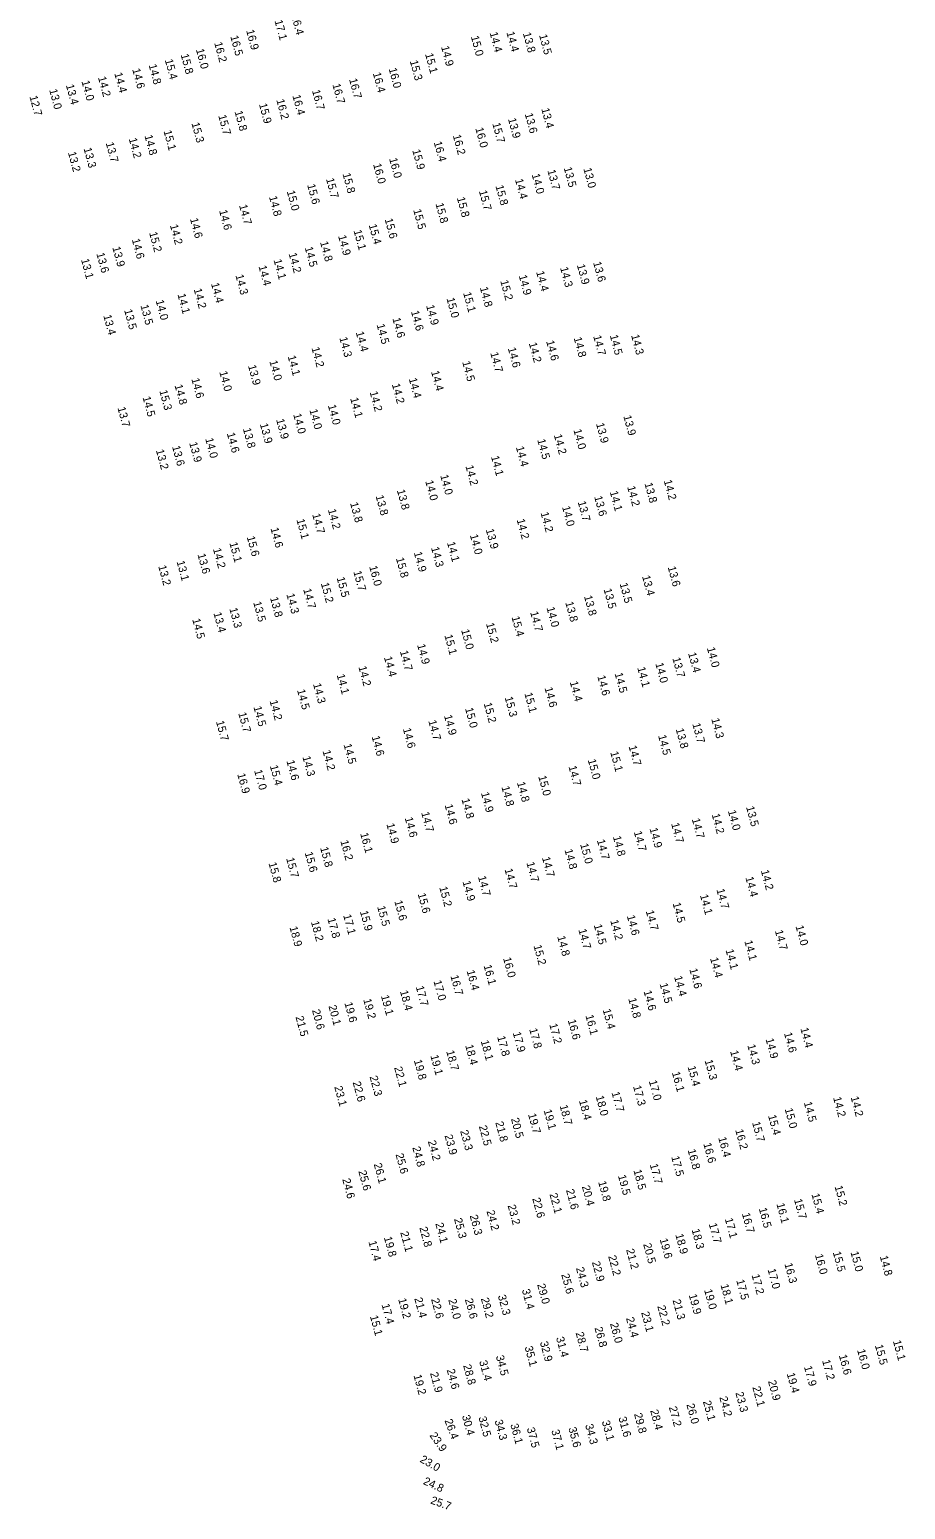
# Model space of a CAD drawing. Extents: x 1023796 to 1112670, y 656573 to 837340.
# Drawn here: x 1052519 to 1053066, y 747527 to 748451 of the extents above; entities that cross this region are included whole.
import ezdxf

# ---------------------------------------------------------------- set-up
doc = ezdxf.new("R2010")
doc.units = 0
doc.layers.add('V-TOPO-SOUN', color=7, linetype='Continuous')

msp = doc.modelspace()

# ---------------------------------------------------------------- texts
at = {"layer": 'V-TOPO-SOUN'}
for s, rotation, p in [('17.1 ', 285, (1052672.29, 748456.68)), ('16.4 ', 285, (1052682.71, 748460.04)), ('16.9 ', 285, (1052654.55, 748450.61)), ('14.4 ', 285, (1052806.67, 748449.14)), ('14.4 ', 285, (1052817.15, 748449.41)), ('13.8 ', 285, (1052827.46, 748448.89)), ('13.5 ', 285, (1052837.57, 748447.7)), ('16.0 ', 285, (1052623.19, 748438.73)), ('16.2 ', 285, (1052634.62, 748442.84)), ('16.5 ', 285, (1052644.66, 748446.93)), ('14.9 ', 285, (1052776.34, 748440.45)), ('15.0 ', 285, (1052794.97, 748446.77)), ('14.8 ', 285, (1052593.64, 748429.03)), ('15.4 ', 285, (1052603.75, 748432.18)), ('15.8 ', 285, (1052613.67, 748435.49)), ('15.3 ', 285, (1052756.82, 748431.47)), ('15.1 ', 285, (1052766.35, 748435.89)), ('14.2 ', 285, (1052562, 748421.32)), ('14.4 ', 285, (1052572.19, 748423.81)), ('14.6 ', 285, (1052583.4, 748426.35)), ('16.7 ', 285, (1052718.87, 748420.13)), ('16.4 ', 285, (1052733.69, 748423.93)), ('16.0 ', 285, (1052743.61, 748426.71)), ('13.0 ', 285, (1052531.52, 748413.5)), ('13.4 ', 285, (1052541.96, 748416.44)), ('14.0 ', 285, (1052551.68, 748418.82)), ('16.7 ', 285, (1052695.7, 748413.08)), ('16.7 ', 285, (1052708.42, 748416.9)), ('12.7 ', 285, (1052519.17, 748409.37)), ('15.9 ', 285, (1052662.57, 748404.58)), ('16.2 ', 285, (1052673.41, 748407.2)), ('16.4 ', 285, (1052683.46, 748409.89)), ('13.4 ', 285, (1052838.95, 748401.65)), ('15.3 ', 285, (1052620.39, 748392.62)), ('15.7 ', 285, (1052637.14, 748397.41)), ('15.8 ', 285, (1052647.32, 748399.94)), ('15.7 ', 285, (1052808.35, 748392.48)), ('13.9 ', 285, (1052818.15, 748395.39)), ('13.6 ', 285, (1052828.62, 748398.47)), ('14.2 ', 285, (1052581.22, 748382.96)), ('14.8 ', 285, (1052591.05, 748384.84)), ('15.1 ', 285, (1052602.95, 748387.76)), ('16.2 ', 285, (1052783.67, 748384.99)), ('16.0 ', 285, (1052797.74, 748389.49)), ('13.2 ', 285, (1052543.23, 748374.36)), ('13.3 ', 285, (1052552.99, 748376.88)), ('13.7 ', 285, (1052566.84, 748380.27)), ('15.9 ', 285, (1052758.36, 748375.77)), ('16.4 ', 285, (1052771.75, 748380.78)), ('16.0 ', 285, (1052733.89, 748366.97)), ('16.0 ', 285, (1052743.9, 748370.5)), ('13.5 ', 285, (1052852.97, 748364.78)), ('13.0 ', 285, (1052865.26, 748364.28)), ('15.7 ', 285, (1052704.46, 748357.89)), ('15.8 ', 285, (1052714.79, 748361.02)), ('14.4 ', 285, (1052822.54, 748357.45)), ('14.0 ', 285, (1052832.96, 748360.63)), ('13.7 ', 285, (1052842.75, 748363.14)), ('14.8 ', 285, (1052668.84, 748346.69)), ('15.0 ', 285, (1052679.92, 748350.11)), ('15.6 ', 285, (1052692.69, 748354.14)), ('15.8 ', 285, (1052786.2, 748346.04)), ('15.7 ', 285, (1052799.98, 748350.26)), ('15.8 ', 285, (1052810.33, 748353.48)), ('14.6 ', 285, (1052637.67, 748338.04)), ('14.7 ', 285, (1052650.14, 748341.34)), ('15.5 ', 285, (1052758.96, 748338.46)), ('15.8 ', 285, (1052772.85, 748342.34)), ('14.2 ', 285, (1052606.94, 748328.91)), ('14.6 ', 285, (1052619.47, 748332.93)), ('15.4 ', 285, (1052731.12, 748329.13)), ('15.6 ', 285, (1052741.11, 748332.69)), ('14.6 ', 285, (1052583.12, 748320.02)), ('15.2 ', 285, (1052593.95, 748324.24)), ('14.8 ', 285, (1052700.72, 748318.37)), ('14.9 ', 285, (1052712.03, 748322.21)), ('15.1 ', 285, (1052721.67, 748325.53)), ('13.6 ', 285, (1052560.98, 748311.26)), ('13.9 ', 285, (1052570.96, 748315.08)), ('14.2 ', 285, (1052681.12, 748311.2)), ('14.5 ', 285, (1052691.15, 748314.99)), ('13.1 ', 285, (1052551.39, 748307.51)), ('14.4 ', 285, (1052662.27, 748303.28)), ('14.1 ', 285, (1052671.7, 748307.2)), ('14.4 ', 285, (1052835.73, 748299.78)), ('14.3 ', 285, (1052850.7, 748302.34)), ('13.9 ', 285, (1052861.18, 748304.05)), ('13.6 ', 285, (1052871.33, 748305.65)), ('14.4 ', 285, (1052632.6, 748292.48)), ('14.3 ', 285, (1052647.86, 748297.63)), ('15.2 ', 285, (1052813.34, 748294.11)), ('14.9 ', 285, (1052824.88, 748297.39)), ('14.0 ', 285, (1052598.06, 748281.77)), ('14.1 ', 285, (1052611.66, 748285.68)), ('14.2 ', 285, (1052621.79, 748288.94)), ('15.0 ', 285, (1052779.71, 748283.17)), ('15.1 ', 285, (1052790.13, 748286.62)), ('14.8 ', 285, (1052800.58, 748289.91)), ('13.4 ', 285, (1052565.32, 748272.47)), ('13.5 ', 285, (1052578.32, 748275.9)), ('13.5 ', 285, (1052588.51, 748278.79)), ('14.6 ', 285, (1052757.54, 748275.05)), ('14.9 ', 285, (1052767.01, 748278.65)), ('14.5 ', 285, (1052736.05, 748266.77)), ('14.6 ', 285, (1052745.93, 748270.68)), ('14.3 ', 285, (1052712.77, 748258.59)), ('14.4 ', 285, (1052723.03, 748262.04)), ('14.2 ', 285, (1052831.15, 748255.19)), ('14.6 ', 285, (1052841.99, 748256.43)), ('14.8 ', 285, (1052859.2, 748258.52)), ('14.7 ', 285, (1052871.38, 748259.64)), ('14.5 ', 285, (1052881.78, 748260.01)), ('14.3 ', 285, (1052895.08, 748260.12)), ('14.0 ', 285, (1052669.06, 748243.98)), ('14.1 ', 285, (1052680.51, 748247.02)), ('14.2 ', 285, (1052695.38, 748252.27)), ('14.7 ', 285, (1052807.08, 748249.11)), ('14.6 ', 285, (1052818.05, 748252.08)), ('14.0 ', 285, (1052637.79, 748237.25)), ('13.9 ', 285, (1052655.74, 748241.15)), ('14.4 ', 285, (1052770.07, 748237.51)), ('14.5 ', 285, (1052789.56, 748243.49)), ('15.3 ', 285, (1052600.31, 748225.47)), ('14.8 ', 285, (1052609.83, 748228.9)), ('14.6 ', 285, (1052620.33, 748232.89)), ('14.2 ', 285, (1052745.6, 748229.5)), ('14.4 ', 285, (1052756.17, 748233)), ('14.5 ', 285, (1052589.85, 748221.45)), ('14.0 ', 285, (1052705.63, 748216.34)), ('14.1 ', 285, (1052719.55, 748220.72)), ('14.2 ', 285, (1052731.73, 748224.66)), ('13.7 ', 285, (1052574.16, 748214.88)), ('13.9 ', 285, (1052673.3, 748207.45)), ('14.0 ', 285, (1052683.95, 748210.74)), ('14.0 ', 285, (1052694.08, 748213.53)), ('13.9 ', 285, (1052890.21, 748209.67)), ('14.6 ', 285, (1052642.49, 748198.85)), ('13.8 ', 285, (1052652.52, 748201.75)), ('13.9 ', 285, (1052663.13, 748204.68)), ('14.2 ', 285, (1052846.81, 748197.81)), ('14.0 ', 285, (1052859.02, 748201.03)), ('13.9 ', 285, (1052873.17, 748204.91)), ('13.6 ', 285, (1052608.27, 748190.66)), ('13.9 ', 285, (1052618.98, 748192.93)), ('14.0 ', 285, (1052629, 748195.52)), ('14.4 ', 285, (1052823.09, 748190.28)), ('14.5 ', 285, (1052836.44, 748194.84)), ('13.2 ', 285, (1052598.18, 748188.35)), ('14.1 ', 285, (1052807.53, 748184.38)), ('14.0 ', 285, (1052775.8, 748172.58)), ('14.2 ', 285, (1052791.55, 748178.44)), ('13.8 ', 285, (1052748.74, 748163.29)), ('14.0 ', 285, (1052766.45, 748169.02)), ('14.1 ', 285, (1052881.75, 748162.36)), ('14.2 ', 285, (1052892.62, 748165.46)), ('13.8 ', 285, (1052903.43, 748167.55)), ('14.2 ', 285, (1052915.46, 748169.34)), ('13.8 ', 285, (1052719.48, 748155.3)), ('13.8 ', 285, (1052735.46, 748159.73)), ('14.0 ', 285, (1052851.92, 748152.97)), ('13.7 ', 285, (1052861.71, 748156.06)), ('13.6 ', 285, (1052872.01, 748159.26)), ('15.1 ', 285, (1052685.99, 748144.93)), ('14.7 ', 285, (1052695.82, 748148.26)), ('14.2 ', 285, (1052705.64, 748151.14)), ('14.2 ', 285, (1052823.57, 748144.92)), ('14.2 ', 285, (1052838.51, 748149.21)), ('15.6 ', 285, (1052654.94, 748134.16)), ('14.6 ', 285, (1052669.76, 748139.51)), ('14.0 ', 285, (1052794.35, 748135.3)), ('13.9 ', 285, (1052804.27, 748138.77)), ('14.2 ', 285, (1052633.83, 748126.67)), ('15.1 ', 285, (1052644.08, 748130.4)), ('14.9 ', 285, (1052759.33, 748124.41)), ('14.3 ', 285, (1052770.08, 748127.45)), ('14.1 ', 285, (1052780.04, 748130.65)), ('13.2 ', 285, (1052599.63, 748115.92)), ('13.1 ', 285, (1052611.1, 748118.8)), ('13.6 ', 285, (1052624.13, 748123.25)), ('16.0 ', 285, (1052731.44, 748115.66)), ('15.8 ', 285, (1052748.14, 748120.81)), ('13.6 ', 285, (1052917.95, 748115.3)), ('15.5 ', 285, (1052711.1, 748108.63)), ('15.7 ', 285, (1052721.54, 748112.5)), ('13.4 ', 285, (1052901.91, 748109.59)), ('13.8 ', 285, (1052669.49, 748096.12)), ('14.3 ', 285, (1052679.7, 748098.32)), ('14.7 ', 285, (1052690.22, 748101.43)), ('15.2 ', 285, (1052701.22, 748105.12)), ('13.8 ', 285, (1052865.65, 748097.07)), ('13.5 ', 285, (1052877.9, 748101.44)), ('13.5 ', 285, (1052887.9, 748104.95)), ('13.3 ', 285, (1052644.05, 748089.41)), ('13.5 ', 285, (1052658.98, 748093.27)), ('14.7 ', 285, (1052832, 748087.13)), ('14.0 ', 285, (1052842.22, 748089.93)), ('13.8 ', 285, (1052853.93, 748093.23)), ('14.5 ', 285, (1052620.88, 748082.65)), ('13.4 ', 285, (1052634.12, 748086.59)), ('15.2 ', 285, (1052804.42, 748080.04)), ('15.4 ', 285, (1052820.36, 748084.12)), ('15.1 ', 285, (1052778.43, 748072.66)), ('15.0 ', 285, (1052788.89, 748075.96)), ('14.4 ', 285, (1052740.66, 748058.96)), ('14.7 ', 285, (1052750.63, 748062.67)), ('14.9 ', 285, (1052761.38, 748066.74)), ('13.4 ', 285, (1052930.66, 748061.52)), ('14.0 ', 285, (1052942.42, 748064.76)), ('14.2 ', 285, (1052724.7, 748052.98)), ('14.1 ', 285, (1052898.92, 748052.44)), ('14.0 ', 285, (1052910.21, 748055.06)), ('13.7 ', 285, (1052920.85, 748058.41)), ('14.3 ', 285, (1052696.34, 748042.24)), ('14.1 ', 285, (1052711.12, 748047.94)), ('14.4 ', 285, (1052856.76, 748043.5)), ('14.6 ', 285, (1052873.97, 748047.12)), ('14.5 ', 285, (1052884.77, 748048.85)), ('14.2 ', 285, (1052669.22, 748031.7)), ('14.5 ', 285, (1052686.36, 748038.45)), ('15.3 ', 285, (1052816.08, 748033.87)), ('15.1 ', 285, (1052828.38, 748036.39)), ('14.6 ', 285, (1052840.99, 748039.78)), ('15.7 ', 285, (1052649.63, 748024.08)), ('14.5 ', 285, (1052659.13, 748027.91)), ('14.9 ', 285, (1052778.18, 748022.45)), ('15.0 ', 285, (1052791.32, 748026.98)), ('15.2 ', 285, (1052802.96, 748030.13)), ('15.7 ', 285, (1052635.73, 748018.85)), ('14.6 ', 285, (1052752.48, 748014.27)), ('14.7 ', 285, (1052768.37, 748019.19)), ('13.8 ', 285, (1052922.94, 748014.09)), ('13.7 ', 285, (1052933.31, 748017.36)), ('14.3 ', 285, (1052945.17, 748020.42)), ('14.5 ', 285, (1052715.42, 748004.44)), ('14.6 ', 285, (1052732.99, 748009.4)), ('14.5 ', 285, (1052911.95, 748009.99)), ('14.6 ', 285, (1052679.73, 747994.2)), ('14.3 ', 285, (1052689.72, 747996.74)), ('14.2 ', 285, (1052702.3, 748000.43)), ('15.0 ', 285, (1052868, 747994.83)), ('15.1 ', 285, (1052882.05, 747999.61)), ('14.7 ', 285, (1052893.51, 748003.33)), ('16.9 ', 285, (1052649, 747985.97)), ('17.0 ', 285, (1052659.54, 747988.21)), ('15.4 ', 285, (1052669.36, 747991.07)), ('14.7 ', 285, (1052855.94, 747990.72)), ('14.8 ', 285, (1052814.05, 747977.97)), ('14.8 ', 285, (1052823.75, 747980.68)), ('15.0 ', 285, (1052837.06, 747984.53)), ('14.6 ', 285, (1052778.57, 747966.62)), ('14.8 ', 285, (1052789.12, 747970.25)), ('14.9 ', 285, (1052801.27, 747974.19)), ('14.6 ', 285, (1052753.63, 747958.56)), ('14.7 ', 285, (1052763.94, 747961.88)), ('14.7 ', 285, (1052933.01, 747957.84)), ('14.2 ', 285, (1052945.41, 747960.79)), ('14.0 ', 285, (1052955.55, 747962.95)), ('13.5 ', 285, (1052966.9, 747965.4)), ('16.1 ', 285, (1052725.81, 747948.82)), ('14.9 ', 285, (1052742.18, 747954.73)), ('14.7 ', 285, (1052896.77, 747949.85)), ('14.9 ', 285, (1052906.57, 747951.96)), ('14.7 ', 285, (1052920.09, 747955.02)), ('15.8 ', 285, (1052700.77, 747939.97)), ('16.2 ', 285, (1052713.42, 747944.16)), ('15.0 ', 285, (1052863.23, 747942.11)), ('14.7 ', 285, (1052873.69, 747944.63)), ('14.8 ', 285, (1052883.7, 747946.83)), ('15.8 ', 285, (1052668.54, 747930.35)), ('15.7 ', 285, (1052679.55, 747933.31)), ('15.6 ', 285, (1052691.17, 747936.83)), ('14.7 ', 285, (1052829.66, 747930.59)), ('14.7 ', 285, (1052839.38, 747933.79)), ('14.8 ', 285, (1052853.48, 747938.62)), ('14.7 ', 285, (1052799.39, 747921.84)), ('14.7 ', 285, (1052816, 747926.45)), ('14.4 ', 285, (1052966.46, 747921.38)), ('14.2 ', 285, (1052976.13, 747925.63)), ('15.6 ', 285, (1052761.73, 747911.1)), ('15.2 ', 285, (1052775.21, 747915.22)), ('14.9 ', 285, (1052789.74, 747918.78)), ('14.7 ', 285, (1052948.37, 747913.84)), ('15.5 ', 285, (1052736.42, 747903.12)), ('15.6 ', 285, (1052747.15, 747906.55)), ('14.5 ', 285, (1052921.01, 747905.2)), ('14.1 ', 285, (1052938.09, 747910.29)), ('18.2 ', 285, (1052695.04, 747893.65)), ('17.8 ', 285, (1052705.34, 747895.6)), ('17.1 ', 285, (1052715.18, 747897.79)), ('15.9 ', 285, (1052725.65, 747900.12)), ('14.2 ', 285, (1052882.06, 747894.42)), ('14.6 ', 285, (1052892.41, 747897.33)), ('14.7 ', 285, (1052904.23, 747900.37)), ('18.9 ', 285, (1052681.64, 747890.31)), ('14.8 ', 285, (1052848.92, 747884.41)), ('14.7 ', 285, (1052862.14, 747888.77)), ('14.5 ', 285, (1052871.77, 747891.63)), ('14.7 ', 285, (1052984.91, 747888.06)), ('14.0 ', 285, (1052997.8, 747890.96)), ('15.2 ', 285, (1052834.09, 747878.75)), ('14.1 ', 285, (1052954.09, 747876.05)), ('14.1 ', 285, (1052965.82, 747881.61)), ('16.1 ', 285, (1052802.91, 747866.33)), ('16.0 ', 285, (1052815.07, 747870.97)), ('14.4 ', 285, (1052944.4, 747870.9)), ('17.0 ', 285, (1052771.61, 747856.6)), ('16.7 ', 285, (1052782.18, 747859.9)), ('16.4 ', 285, (1052792.31, 747863)), ('14.4 ', 285, (1052921.94, 747859.32)), ('14.6 ', 285, (1052931.45, 747864.09)), ('19.1 ', 285, (1052738.78, 747847.38)), ('18.4 ', 285, (1052750.66, 747850.32)), ('17.7 ', 285, (1052760.54, 747853.11)), ('14.6 ', 285, (1052902.87, 747850.3)), ('14.5 ', 285, (1052912.9, 747854.91)), ('20.6 ', 285, (1052695.71, 747838.45)), ('20.1 ', 285, (1052705.98, 747841.07)), ('19.6 ', 285, (1052715.95, 747842.94)), ('19.2 ', 285, (1052727.71, 747845.13)), ('15.4 ', 285, (1052877.32, 747838.74)), ('14.8 ', 285, (1052893.29, 747845.62)), ('21.5 ', 285, (1052685.42, 747834.24)), ('17.2 ', 285, (1052843.94, 747829.61)), ('16.6 ', 285, (1052855.5, 747832.18)), ('16.1 ', 285, (1052866.54, 747835.09)), ('18.1 ', 285, (1052801.12, 747819.17)), ('17.8 ', 285, (1052811.37, 747821.85)), ('17.9 ', 285, (1052821.13, 747824.36)), ('17.8 ', 285, (1052831.4, 747826.64)), ('14.9 ', 285, (1052979.09, 747820.4)), ('14.6 ', 285, (1052990.59, 747824.09)), ('14.4 ', 285, (1053000.81, 747827.07)), ('19.1 ', 285, (1052769.67, 747810.03)), ('18.7 ', 285, (1052779.56, 747812.82)), ('18.4 ', 285, (1052791.41, 747816.43)), ('14.4 ', 285, (1052956.94, 747812.77)), ('14.3 ', 285, (1052967.68, 747816.59)), ('22.1 ', 285, (1052747, 747802.68)), ('19.8 ', 285, (1052759.34, 747807.07)), ('15.4 ', 285, (1052930.35, 747803.11)), ('15.3 ', 285, (1052940.99, 747807.04)), ('23.1 ', 285, (1052709.63, 747790.54)), ('22.6 ', 285, (1052721.12, 747793.38)), ('22.3 ', 285, (1052731.67, 747796.9)), ('17.3 ', 285, (1052896.29, 747790.88)), ('17.0 ', 285, (1052906.14, 747794.18)), ('16.1 ', 285, (1052920.54, 747799.55)), ('18.4 ', 285, (1052862.47, 747781.97)), ('18.0 ', 285, (1052872.96, 747784.57)), ('17.7 ', 285, (1052882.85, 747787.01)), ('14.2 ', 285, (1053021.29, 747783.8)), ('14.2 ', 285, (1053032.24, 747784.09)), ('19.7 ', 285, (1052830.68, 747773.43)), ('19.1 ', 285, (1052840.43, 747775.94)), ('18.7 ', 285, (1052850.41, 747778.75)), ('15.4 ', 285, (1052980.63, 747772.58)), ('15.0 ', 285, (1052991.03, 747776.73)), ('14.5 ', 285, (1053002.98, 747780.78)), ('23.3 ', 285, (1052788.27, 747762.98)), ('22.5 ', 285, (1052799.95, 747765.93)), ('21.8 ', 285, (1052810.21, 747768.36)), ('20.5 ', 285, (1052820, 747770.63)), ('16.2 ', 285, (1052960.13, 747763.6)), ('15.7 ', 285, (1052970.66, 747768.3)), ('24.2 ', 285, (1052768.09, 747756.55)), ('23.9 ', 285, (1052778.5, 747760.2)), ('16.6 ', 285, (1052940.19, 747755.04)), ('16.4 ', 285, (1052949.51, 747758.77)), ('25.6 ', 285, (1052747.88, 747748.38)), ('24.8 ', 285, (1052758.37, 747752.72)), ('17.5 ', 285, (1052920.14, 747746.83)), ('16.8 ', 285, (1052930.38, 747751.1)), ('25.6 ', 285, (1052724.67, 747737.83)), ('26.1 ', 285, (1052734.26, 747742.31)), ('18.5 ', 285, (1052896.53, 747738.38)), ('17.7 ', 285, (1052906.73, 747742.01)), ('24.6 ', 285, (1052714.62, 747732.81)), ('21.6 ', 285, (1052854.4, 747726.06)), ('20.4 ', 285, (1052864.29, 747728.36)), ('19.8 ', 285, (1052874.49, 747731.17)), ('19.5 ', 285, (1052886.85, 747735.06)), ('15.2 ', 285, (1053022.18, 747728.32)), ('22.6 ', 285, (1052833.32, 747720.75)), ('22.1 ', 285, (1052844.06, 747723.56)), ('16.1 ', 285, (1052985.87, 747717.43)), ('15.7 ', 285, (1052996.86, 747720.09)), ('15.4 ', 285, (1053007.75, 747723.46)), ('25.3 ', 285, (1052784.42, 747708)), ('26.3 ', 285, (1052794.22, 747710.07)), ('24.2 ', 285, (1052804.73, 747712.92)), ('23.2 ', 285, (1052817.93, 747716.42)), ('17.1 ', 285, (1052953.63, 747708.05)), ('16.7 ', 285, (1052964.29, 747711.32)), ('16.5 ', 285, (1052974.84, 747714.53)), ('21.1 ', 285, (1052750.84, 747699.65)), ('22.8 ', 285, (1052762.77, 747702.59)), ('24.1 ', 285, (1052772.75, 747705.11)), ('18.3 ', 285, (1052932.89, 747701.31)), ('17.7 ', 285, (1052943.6, 747704.9)), ('17.4 ', 285, (1052730.95, 747693.85)), ('19.8 ', 285, (1052740.6, 747696.48)), ('21.2 ', 285, (1052891.94, 747688.81)), ('20.5 ', 285, (1052902.61, 747692.3)), ('19.6 ', 285, (1052912.93, 747695.34)), ('18.9 ', 285, (1052922.69, 747698.23)), ('22.9 ', 285, (1052870.58, 747681.05)), ('22.2 ', 285, (1052880.73, 747684.71)), ('16.3 ', 285, (1052990.85, 747679.98)), ('16.0 ', 285, (1053009.93, 747685.54)), ('15.5 ', 285, (1053021.08, 747687.17)), ('15.0 ', 285, (1053032.14, 747687.26)), ('14.8 ', 285, (1053050.43, 747684.6)), ('25.6 ', 285, (1052851.41, 747673.35)), ('24.3 ', 285, (1052860.61, 747677.33)), ('17.2 ', 285, (1052970.33, 747672.98)), ('17.0 ', 285, (1052980.35, 747676.45)), ('31.4 ', 285, (1052826.82, 747663.69)), ('29.0 ', 285, (1052836.39, 747667.02)), ('19.0 ', 285, (1052940.69, 747663.63)), ('18.1 ', 285, (1052950.93, 747666.79)), ('17.5 ', 285, (1052960.76, 747669.65)), ('17.4 ', 285, (1052739.17, 747654.48)), ('19.2 ', 285, (1052749.55, 747657.92)), ('21.4 ', 285, (1052759.6, 747658.38)), ('22.6 ', 285, (1052770.09, 747657.89)), ('24.0 ', 285, (1052780.84, 747657.52)), ('26.6 ', 285, (1052791.2, 747657.78)), ('29.2 ', 285, (1052801.2, 747658.27)), ('32.3 ', 285, (1052811.82, 747660.04)), ('22.2 ', 285, (1052911.44, 747653.48)), ('21.3 ', 285, (1052920.99, 747657.24)), ('19.9 ', 285, (1052931.07, 747660.57)), ('15.1 ', 285, (1052731.91, 747647.25)), ('26.0 ', 285, (1052881.88, 747642.59)), ('24.4 ', 285, (1052891.86, 747646.08)), ('23.1 ', 285, (1052901.35, 747649.59)), ('31.4 ', 285, (1052848.17, 747633.79)), ('28.7 ', 285, (1052860.41, 747636.86)), ('26.8 ', 285, (1052872.19, 747640)), ('35.1 ', 285, (1052828.54, 747628)), ('32.9 ', 285, (1052838.08, 747631)), ('16.0 ', 285, (1053036.27, 747626.14)), ('15.5 ', 285, (1053047.39, 747629.01)), ('15.1 ', 285, (1053058.65, 747631.72)), ('28.8 ', 285, (1052790.13, 747616.52)), ('31.4 ', 285, (1052800.13, 747619.09)), ('34.5 ', 285, (1052810.56, 747622.27)), ('17.9 ', 285, (1053003.08, 747615.66)), ('17.2 ', 285, (1053014.4, 747619.55)), ('16.6 ', 285, (1053024.85, 747622.76)), ('19.2 ', 285, (1052759.11, 747610.24)), ('21.9 ', 285, (1052769.43, 747611.71)), ('24.6 ', 285, (1052779.86, 747613.77)), ('20.9 ', 285, (1052980.59, 747606.71)), ('19.4 ', 285, (1052992.29, 747611.39)), ('24.2 ', 285, (1052950.21, 747596.59)), ('23.3 ', 285, (1052960.22, 747599.42)), ('22.1 ', 285, (1052970.83, 747602.89)), ('28.4 ', 285, (1052906.99, 747588.37)), ('27.2 ', 285, (1052918.66, 747590.37)), ('26.0 ', 285, (1052929.61, 747592.1)), ('25.1 ', 285, (1052939.94, 747593.97)), ('26.4 ', 290, (1052778.46, 747582.13)), ('30.4 ', 285, (1052789.4, 747584.96)), ('32.5 ', 285, (1052799.66, 747584.04)), ('34.3 ', 285, (1052809.78, 747581.98)), ('36.1 ', 285, (1052819.6, 747579.55)), ('34.3 ', 285, (1052866.33, 747579.3)), ('33.1 ', 285, (1052876.75, 747581.52)), ('31.6 ', 285, (1052887.15, 747583.87)), ('29.8 ', 285, (1052896.89, 747586.18)), ('23.9 ', 305, (1052768.95, 747572.76)), ('37.5 ', 285, (1052829.86, 747577.2)), ('37.1 ', 285, (1052845.21, 747575.84)), ('35.6 ', 285, (1052855.86, 747577.38)), ('23.0 ', 330, (1052762.76, 747556.5)), ('24.8 ', 335, (1052764.81, 747542.58)), ('25.7 ', 340, (1052769.42, 747530.38))]:
    msp.add_text(s, height=5, rotation=rotation, dxfattribs=at).set_placement(p)

doc.saveas('drawing.dxf')
